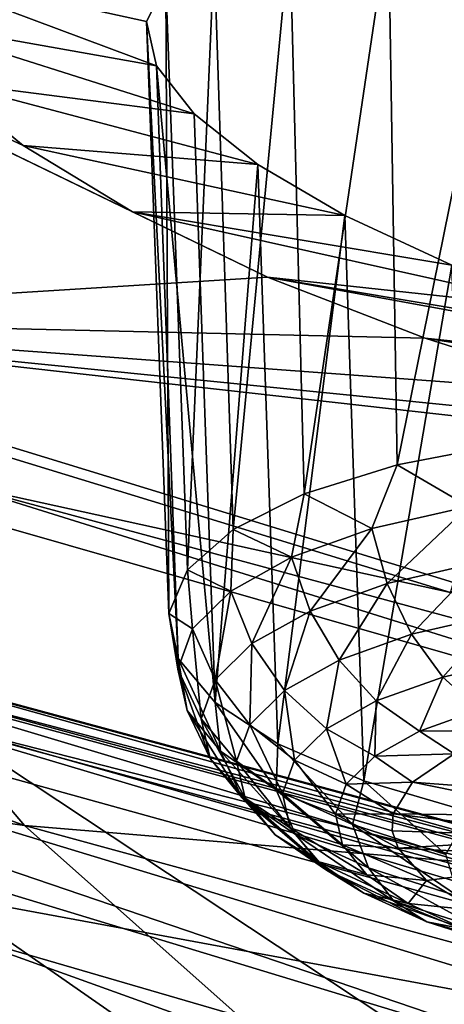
# Model space of a CAD drawing. Header units: metres. Extents: x -106 to 264, y -111 to 81.
# Tile 199 of 549: x 160.334 to 161.284, y -0.197 to 2.005. Entities that reach past the tile are written whole.
import ezdxf

# ---------------------------------------------------------------- set-up
doc = ezdxf.new("R2010")
doc.units = ezdxf.units.M
doc.layers.add('solid_20422013', color=7, linetype='CONTINUOUS')

msp = doc.modelspace()

# ---------------------------------------------------------------- linework, layer by layer
at = {"layer": 'solid_20422013'}
for points in [[(162.978104, 6.235878, 241.361649), (159.838882, 7.348314, 238.271744), (157.453278, 1.900185, 244.814987)], [(162.978104, 6.235878, 241.361649), (157.453278, 1.900185, 244.814987), (161.298187, 0.724032, 248.081879)], [(160.888275, 1.429321, 207.557251), (159.380508, 1.33516, 209.178833), (158.697235, 2.490466, 205.969849)], [(160.586105, 1.574844, 207.328201), (160.888275, 1.429321, 207.557251), (158.697235, 2.490466, 205.969849)], [(160.341553, 1.723203, 207.045975), (160.586105, 1.574844, 207.328201), (158.697235, 2.490466, 205.969849)], [(160.16748, 1.865642, 206.728012), (160.341553, 1.723203, 207.045975), (158.697235, 2.490466, 205.969849)], [(163.262802, 1.912197, 204.228104), (160.653687, 2.422155, 204.58194), (162.925415, 2.04467, 204.059387)], [(162.029205, 2.134207, 204.428406), (160.653687, 2.422155, 204.58194), (163.262802, 1.912197, 204.228104)], [(160.970596, 0.944235, 204.668488), (160.938538, 2.196621, 205.057846), (161.159668, 2.217922, 204.823273)], [(161.17865, 1.009297, 204.462784), (160.970596, 0.944235, 204.668488), (161.159668, 2.217922, 204.823273)], [(161.17865, 1.009297, 204.462784), (161.159668, 2.217922, 204.823273), (161.422867, 2.213409, 204.635071)], [(161.426971, 1.057069, 204.30188), (161.17865, 1.009297, 204.462784), (161.422867, 2.213409, 204.635071)], [(160.81189, 0.864728, 204.909988), (160.769409, 2.152104, 205.329605), (160.938538, 2.196621, 205.057846)], [(160.970596, 0.944235, 204.668488), (160.81189, 0.864728, 204.909988), (160.938538, 2.196621, 205.057846)], [(160.709473, 0.77425, 205.176743), (160.661133, 2.085666, 205.624069), (160.769409, 2.152104, 205.329605)], [(160.81189, 0.864728, 204.909988), (160.709473, 0.77425, 205.176743), (160.769409, 2.152104, 205.329605)], [(160.640182, 1.901807, 206.224991), (160.060791, 2.004089, 206.370407), (160.029953, 2.129913, 205.993942)], [(160.617889, 2.000437, 205.926743), (160.640182, 1.901807, 206.224991), (160.029953, 2.129913, 205.993942)], [(160.661133, 2.085666, 205.624069), (160.617889, 2.000437, 205.926743), (160.029953, 2.129913, 205.993942)], [(160.667816, 0.676756, 205.457077), (160.617889, 2.000437, 205.926743), (160.661133, 2.085666, 205.624069)], [(160.709473, 0.77425, 205.176743), (160.667816, 0.676756, 205.457077), (160.661133, 2.085666, 205.624069)], [(160.724258, 1.793814, 206.501495), (160.16748, 1.865642, 206.728012), (160.060791, 2.004089, 206.370407)], [(160.640182, 1.901807, 206.224991), (160.724258, 1.793814, 206.501495), (160.060791, 2.004089, 206.370407)], [(160.688736, 0.576506, 205.738754), (160.640182, 1.901807, 206.224991), (160.617889, 2.000437, 205.926743)], [(160.667816, 0.676756, 205.457077), (160.688736, 0.576506, 205.738754), (160.617889, 2.000437, 205.926743)], [(160.34491, 0.203089, 212.323273), (156.617981, 0.727937, 214.285263), (155.534393, 1.958125, 210.868286)], [(159.380508, 1.33516, 209.178833), (160.34491, 0.203089, 212.323273), (155.534393, 1.958125, 210.868286)], [(161.298187, 0.724032, 248.081879), (157.453278, 1.900185, 244.814987), (160.193008, 0.966211, 247.275589)], [(160.771332, 0.477883, 206.009476), (160.724258, 1.793814, 206.501495), (160.640182, 1.901807, 206.224991)], [(160.771332, 0.477883, 206.009476), (160.640182, 1.901807, 206.224991), (160.688736, 0.576506, 205.738754)], [(160.866699, 1.680933, 206.752182), (160.341553, 1.723203, 207.045975), (160.16748, 1.865642, 206.728012)], [(160.724258, 1.793814, 206.501495), (160.866699, 1.680933, 206.752182), (160.16748, 1.865642, 206.728012)], [(160.771332, 0.477883, 206.009476), (160.866699, 1.680933, 206.752182), (160.724258, 1.793814, 206.501495)], [(161.061646, 1.566689, 206.965561), (160.586105, 1.574844, 207.328201), (160.341553, 1.723203, 207.045975)], [(160.866699, 1.680933, 206.752182), (161.061646, 1.566689, 206.965561), (160.341553, 1.723203, 207.045975)], [(160.771332, 0.477883, 206.009476), (160.911987, 0.385195, 206.257385), (160.866699, 1.680933, 206.752182)], [(160.911987, 0.385195, 206.257385), (161.061646, 1.566689, 206.965561), (160.866699, 1.680933, 206.752182)], [(161.576523, 1.354137, 207.24733), (160.888275, 1.429321, 207.557251), (160.586105, 1.574844, 207.328201)], [(161.301331, 1.455924, 207.132858), (161.576523, 1.354137, 207.24733), (160.586105, 1.574844, 207.328201)], [(161.061646, 1.566689, 206.965561), (161.301331, 1.455924, 207.132858), (160.586105, 1.574844, 207.328201)], [(160.911987, 0.385195, 206.257385), (161.104553, 0.302495, 206.471649), (161.061646, 1.566689, 206.965561)], [(161.104553, 0.302495, 206.471649), (161.301331, 1.455924, 207.132858), (161.061646, 1.566689, 206.965561)], [(161.104553, 0.302495, 206.471649), (161.340622, 0.233396, 206.642914), (161.301331, 1.455924, 207.132858)], [(160.888275, 1.429321, 207.557251), (161.241791, 1.292201, 207.720566), (159.380508, 1.33516, 209.178833)], [(162.192535, 1.191397, 207.296478), (161.241791, 1.292201, 207.720566), (160.888275, 1.429321, 207.557251)], [(161.876221, 1.264127, 207.302826), (162.192535, 1.191397, 207.296478), (160.888275, 1.429321, 207.557251)], [(161.576523, 1.354137, 207.24733), (161.876221, 1.264127, 207.302826), (160.888275, 1.429321, 207.557251)], [(164.097366, -0.108563, 210.218918), (160.34491, 0.203089, 212.323273), (159.380508, 1.33516, 209.178833)], [(162.446228, 0.991016, 207.757553), (164.097366, -0.108563, 210.218918), (159.380508, 1.33516, 209.178833)], [(162.03717, 1.068117, 207.823456), (162.446228, 0.991016, 207.757553), (159.380508, 1.33516, 209.178833)], [(161.628952, 1.169789, 207.812393), (162.03717, 1.068117, 207.823456), (159.380508, 1.33516, 209.178833)], [(161.241791, 1.292201, 207.720566), (161.628952, 1.169789, 207.812393), (159.380508, 1.33516, 209.178833)], [(163.501053, 0.938838, 207.130951), (161.628952, 1.169789, 207.812393), (161.241791, 1.292201, 207.720566)], [(162.510818, 1.137715, 207.223892), (163.501053, 0.938838, 207.130951), (161.241791, 1.292201, 207.720566)], [(162.192535, 1.191397, 207.296478), (162.510818, 1.137715, 207.223892), (161.241791, 1.292201, 207.720566)], [(158.881439, 1.276132, 246.224945), (159.427658, 0.182614, 246.357559), (161.401367, -0.390955, 247.950714)], [(162.708328, 0.180919, 249.267014), (158.881439, 1.276132, 246.224945), (161.401367, -0.390955, 247.950714)], [(160.193008, 0.966211, 247.275589), (158.881439, 1.276132, 246.224945), (162.708328, 0.180919, 249.267014)], [(161.338882, 0.916416, 204.334656), (161.17865, 1.009297, 204.462784), (161.426971, 1.057069, 204.30188)], [(161.12178, 0.866668, 204.497925), (160.970596, 0.944235, 204.668488), (161.17865, 1.009297, 204.462784)], [(161.338882, 0.916416, 204.334656), (161.12178, 0.866668, 204.497925), (161.17865, 1.009297, 204.462784)], [(164.186493, -0.111231, 250.268295), (160.193008, 0.966211, 247.275589), (162.708328, 0.180919, 249.267014)], [(161.298187, 0.724032, 248.081879), (160.193008, 0.966211, 247.275589), (164.186493, -0.111231, 250.268295)], [(160.942093, 0.802684, 204.697632), (160.81189, 0.864728, 204.909988), (160.970596, 0.944235, 204.668488)], [(161.12178, 0.866668, 204.497925), (160.942093, 0.802684, 204.697632), (160.970596, 0.944235, 204.668488)], [(157.910156, 0.92009, 244.309143), (157.909668, 0.779121, 244.257889), (161.752136, -0.387491, 247.498276)], [(161.752625, -0.246499, 247.549469), (157.910156, 0.92009, 244.309143), (161.752136, -0.387491, 247.498276)], [(159.427658, 0.182614, 246.357559), (157.910156, 0.92009, 244.309143), (161.752625, -0.246499, 247.549469)], [(161.156479, 0.743701, 204.497314), (161.12178, 0.866668, 204.497925), (161.338882, 0.916416, 204.334656)], [(161.36496, 0.791475, 204.34053), (161.156479, 0.743701, 204.497314), (161.338882, 0.916416, 204.334656)], [(160.806732, 0.726923, 204.926117), (160.709473, 0.77425, 205.176743), (160.81189, 0.864728, 204.909988)], [(160.942093, 0.802684, 204.697632), (160.806732, 0.726923, 204.926117), (160.81189, 0.864728, 204.909988)], [(160.983917, 0.682256, 204.689102), (160.942093, 0.802684, 204.697632), (161.12178, 0.866668, 204.497925)], [(161.156479, 0.743701, 204.497314), (160.983917, 0.682256, 204.689102), (161.12178, 0.866668, 204.497925)], [(158.770874, 0.821129, 246.846436), (158.821854, -0.676808, 248.767548), (160.860275, -1.240199, 250.342102)], [(162.627045, -0.268029, 249.871689), (158.770874, 0.821129, 246.846436), (160.860275, -1.240199, 250.342102)], [(159.751297, 0.5923, 247.553482), (158.770874, 0.821129, 246.846436), (162.627045, -0.268029, 249.871689)], [(160.853928, 0.609502, 204.908524), (160.806732, 0.726923, 204.926117), (160.942093, 0.802684, 204.697632)], [(160.983917, 0.682256, 204.689102), (160.853928, 0.609502, 204.908524), (160.942093, 0.802684, 204.697632)], [(157.909668, 0.779121, 244.257889), (158.964005, 0.092695, 246.164505), (160.929596, -0.487347, 247.775635)], [(157.909668, 0.779121, 244.257889), (160.929596, -0.487347, 247.775635), (162.958237, -1.036639, 249.301361)], [(157.909668, 0.779121, 244.257889), (162.958237, -1.036639, 249.301361), (161.752136, -0.387491, 247.498276)], [(160.720901, 0.642296, 205.174591), (160.667816, 0.676756, 205.457077), (160.709473, 0.77425, 205.176743)], [(160.806732, 0.726923, 204.926117), (160.720901, 0.642296, 205.174591), (160.709473, 0.77425, 205.176743)], [(161.210648, 0.630445, 204.521057), (161.156479, 0.743701, 204.497314), (161.36496, 0.791475, 204.34053)], [(161.406311, 0.675281, 204.373901), (161.210648, 0.630445, 204.521057), (161.36496, 0.791475, 204.34053)], [(161.583771, -0.89791, 215.381424), (157.99765, -0.467756, 217.60643), (156.617981, 0.727937, 214.285263)], [(160.34491, 0.203089, 212.323273), (161.583771, -0.89791, 215.381424), (156.617981, 0.727937, 214.285263)], [(160.7715, 0.528234, 205.147141), (160.720901, 0.642296, 205.174591), (160.806732, 0.726923, 204.926117)], [(160.853928, 0.609502, 204.908524), (160.7715, 0.528234, 205.147141), (160.806732, 0.726923, 204.926117)], [(161.048706, 0.572779, 204.70105), (160.983917, 0.682256, 204.689102), (161.156479, 0.743701, 204.497314)], [(161.210648, 0.630445, 204.521057), (161.048706, 0.572779, 204.70105), (161.156479, 0.743701, 204.497314)], [(160.708984, 0.459671, 205.692902), (160.688736, 0.576506, 205.738754), (160.667816, 0.676756, 205.457077)], [(160.687897, 0.552057, 205.433502), (160.708984, 0.459671, 205.692902), (160.667816, 0.676756, 205.457077)], [(160.720901, 0.642296, 205.174591), (160.687897, 0.552057, 205.433502), (160.667816, 0.676756, 205.457077)], [(160.926712, 0.504499, 204.906967), (160.853928, 0.609502, 204.908524), (160.983917, 0.682256, 204.689102)], [(161.048706, 0.572779, 204.70105), (160.926712, 0.504499, 204.906967), (160.983917, 0.682256, 204.689102)], [(161.280762, 0.534296, 204.567566), (161.210648, 0.630445, 204.521057), (161.406311, 0.675281, 204.373901)], [(161.460236, 0.575422, 204.432587), (161.280762, 0.534296, 204.567566), (161.406311, 0.675281, 204.373901)], [(160.739807, 0.441575, 205.395767), (160.687897, 0.552057, 205.433502), (160.720901, 0.642296, 205.174591)], [(160.7715, 0.528234, 205.147141), (160.739807, 0.441575, 205.395767), (160.720901, 0.642296, 205.174591)], [(161.132217, 0.481401, 204.732666), (161.048706, 0.572779, 204.70105), (161.210648, 0.630445, 204.521057)], [(161.280762, 0.534296, 204.567566), (161.132217, 0.481401, 204.732666), (161.210648, 0.630445, 204.521057)], [(159.815964, 0.609897, 247.480804), (159.751297, 0.5923, 247.553482), (163.786453, -0.499108, 250.584976)], [(163.844635, -0.479757, 250.507446), (159.815964, 0.609897, 247.480804), (163.786453, -0.499108, 250.584976)], [(159.875397, 0.595745, 247.403107), (159.815964, 0.609897, 247.480804), (163.844635, -0.479757, 250.507446)], [(163.898117, -0.492298, 250.425262), (159.875397, 0.595745, 247.403107), (163.844635, -0.479757, 250.507446)], [(159.923157, 0.551379, 247.328796), (159.875397, 0.595745, 247.403107), (163.898117, -0.492298, 250.425262)], [(160.84935, 0.428229, 205.130905), (160.7715, 0.528234, 205.147141), (160.853928, 0.609502, 204.908524)], [(160.926712, 0.504499, 204.906967), (160.84935, 0.428229, 205.130905), (160.853928, 0.609502, 204.908524)], [(163.786453, -0.499108, 250.584976), (159.751297, 0.5923, 247.553482), (162.627045, -0.268029, 249.871689)], [(160.78334, 0.368691, 205.942825), (160.771332, 0.477883, 206.009476), (160.688736, 0.576506, 205.738754)], [(160.708984, 0.459671, 205.692902), (160.78334, 0.368691, 205.942825), (160.688736, 0.576506, 205.738754)], [(161.020325, 0.418771, 204.921555), (160.926712, 0.504499, 204.906967), (161.048706, 0.572779, 204.70105)], [(161.132217, 0.481401, 204.732666), (161.020325, 0.418771, 204.921555), (161.048706, 0.572779, 204.70105)], [(161.362244, 0.461531, 204.633835), (161.280762, 0.534296, 204.567566), (161.460236, 0.575422, 204.432587)], [(160.929596, -0.487347, 247.775635), (158.964005, 0.092695, 246.164505), (159.434265, 0.552262, 246.782166)], [(163.427231, -0.553251, 249.852844), (159.434265, 0.552262, 246.782166), (159.954041, 0.481617, 247.26593)], [(160.929596, -0.487347, 247.775635), (159.434265, 0.552262, 246.782166), (163.427231, -0.553251, 249.852844)], [(163.941071, -0.535369, 250.347351), (159.923157, 0.551379, 247.328796), (163.898117, -0.492298, 250.425262)], [(159.954041, 0.481617, 247.26593), (159.923157, 0.551379, 247.328796), (163.941071, -0.535369, 250.347351)], [(160.687897, 0.552057, 205.433502), (160.760056, 0.352856, 205.644882), (160.708984, 0.459671, 205.692902)], [(160.739807, 0.441575, 205.395767), (160.760056, 0.352856, 205.644882), (160.687897, 0.552057, 205.433502)], [(161.229019, 0.414089, 204.781921), (161.132217, 0.481401, 204.732666), (161.280762, 0.534296, 204.567566)], [(161.362244, 0.461531, 204.633835), (161.229019, 0.414089, 204.781921), (161.280762, 0.534296, 204.567566)], [(160.819611, 0.3469, 205.364243), (160.739807, 0.441575, 205.395767), (160.7715, 0.528234, 205.147141)], [(160.84935, 0.428229, 205.130905), (160.819611, 0.3469, 205.364243), (160.7715, 0.528234, 205.147141)], [(160.949371, 0.348812, 205.126953), (160.84935, 0.428229, 205.130905), (160.926712, 0.504499, 204.906967)], [(161.020325, 0.418771, 204.921555), (160.949371, 0.348812, 205.126953), (160.926712, 0.504499, 204.906967)], [(163.968857, -0.604294, 250.282166), (159.954041, 0.481617, 247.26593), (163.941071, -0.535369, 250.347351)], [(163.427231, -0.553251, 249.852844), (159.954041, 0.481617, 247.26593), (163.968857, -0.604294, 250.282166)], [(160.908142, 0.282611, 206.17366), (160.911987, 0.385195, 206.257385), (160.771332, 0.477883, 206.009476)], [(160.78334, 0.368691, 205.942825), (160.908142, 0.282611, 206.17366), (160.771332, 0.477883, 206.009476)], [(161.128647, 0.357916, 204.951324), (161.020325, 0.418771, 204.921555), (161.132217, 0.481401, 204.732666)], [(161.229019, 0.414089, 204.781921), (161.128647, 0.357916, 204.951324), (161.132217, 0.481401, 204.732666)], [(160.831467, 0.265486, 205.884872), (160.78334, 0.368691, 205.942825), (160.708984, 0.459671, 205.692902)], [(160.760056, 0.352856, 205.644882), (160.831467, 0.265486, 205.884872), (160.708984, 0.459671, 205.692902)], [(160.739807, 0.441575, 205.395767), (160.838608, 0.263637, 205.598038), (160.760056, 0.352856, 205.644882)], [(160.819611, 0.3469, 205.364243), (160.838608, 0.263637, 205.598038), (160.739807, 0.441575, 205.395767)], [(161.445099, 0.415611, 204.71965), (161.229019, 0.414089, 204.781921), (161.362244, 0.461531, 204.633835)], [(160.922073, 0.274212, 205.341003), (160.819611, 0.3469, 205.364243), (160.84935, 0.428229, 205.130905)], [(160.949371, 0.348812, 205.126953), (160.922073, 0.274212, 205.341003), (160.84935, 0.428229, 205.130905)], [(161.065002, 0.295169, 205.135559), (160.949371, 0.348812, 205.126953), (161.020325, 0.418771, 204.921555)], [(161.128647, 0.357916, 204.951324), (161.065002, 0.295169, 205.135559), (161.020325, 0.418771, 204.921555)], [(161.306671, 0.363032, 204.882813), (161.128647, 0.357916, 204.951324), (161.229019, 0.414089, 204.781921)], [(161.445099, 0.415611, 204.71965), (161.306671, 0.363032, 204.882813), (161.229019, 0.414089, 204.781921)], [(160.908142, 0.282611, 206.17366), (161.078552, 0.204741, 206.376541), (160.911987, 0.385195, 206.257385)], [(161.078552, 0.204741, 206.376541), (161.104553, 0.302495, 206.471649), (160.911987, 0.385195, 206.257385)], [(160.905624, 0.18164, 205.823273), (160.831467, 0.265486, 205.884872), (160.760056, 0.352856, 205.644882)], [(160.838608, 0.263637, 205.598038), (160.905624, 0.18164, 205.823273), (160.760056, 0.352856, 205.644882)], [(160.951309, 0.182823, 206.106552), (160.908142, 0.282611, 206.17366), (160.78334, 0.368691, 205.942825)], [(160.831467, 0.265486, 205.884872), (160.951309, 0.182823, 206.106552), (160.78334, 0.368691, 205.942825)], [(161.213058, 0.299646, 205.071945), (161.065002, 0.295169, 205.135559), (161.128647, 0.357916, 204.951324)], [(161.306671, 0.363032, 204.882813), (161.213058, 0.299646, 205.071945), (161.128647, 0.357916, 204.951324)], [(161.623383, 0.268683, 205.161041), (161.213058, 0.299646, 205.071945), (161.306671, 0.363032, 204.882813)], [(160.819611, 0.3469, 205.364243), (160.939499, 0.197839, 205.555435), (160.838608, 0.263637, 205.598038)], [(160.922073, 0.274212, 205.341003), (160.939499, 0.197839, 205.555435), (160.819611, 0.3469, 205.364243)], [(161.040527, 0.228259, 205.32753), (160.922073, 0.274212, 205.341003), (160.949371, 0.348812, 205.126953)], [(161.065002, 0.295169, 205.135559), (161.040527, 0.228259, 205.32753), (160.949371, 0.348812, 205.126953)], [(161.169678, 0.22911, 205.276138), (161.040527, 0.228259, 205.32753), (161.065002, 0.295169, 205.135559)], [(161.213058, 0.299646, 205.071945), (161.169678, 0.22911, 205.276138), (161.065002, 0.295169, 205.135559)], [(161.078552, 0.204741, 206.376541), (161.288055, 0.138073, 206.543671), (161.104553, 0.302495, 206.471649)], [(161.288055, 0.138073, 206.543671), (161.340622, 0.233396, 206.642914), (161.104553, 0.302495, 206.471649)], [(161.587677, 0.223964, 205.291351), (161.169678, 0.22911, 205.276138), (161.213058, 0.299646, 205.071945)], [(161.623383, 0.268683, 205.161041), (161.587677, 0.223964, 205.291351), (161.213058, 0.299646, 205.071945)], [(161.018097, 0.104061, 206.031311), (160.951309, 0.182823, 206.106552), (160.831467, 0.265486, 205.884872)], [(160.905624, 0.18164, 205.823273), (161.018097, 0.104061, 206.031311), (160.831467, 0.265486, 205.884872)], [(161.11496, 0.108043, 206.301376), (161.078552, 0.204741, 206.376541), (160.908142, 0.282611, 206.17366)], [(160.951309, 0.182823, 206.106552), (161.11496, 0.108043, 206.301376), (160.908142, 0.282611, 206.17366)], [(160.922073, 0.274212, 205.341003), (161.056168, 0.159759, 205.519867), (160.939499, 0.197839, 205.555435)], [(161.040527, 0.228259, 205.32753), (161.056168, 0.159759, 205.519867), (160.922073, 0.274212, 205.341003)], [(161.000977, 0.122627, 205.762039), (160.905624, 0.18164, 205.823273), (160.838608, 0.263637, 205.598038)], [(160.939499, 0.197839, 205.555435), (161.000977, 0.122627, 205.762039), (160.838608, 0.263637, 205.598038)], [(161.169678, 0.22911, 205.276138), (161.167969, 0.190613, 205.385315), (161.040527, 0.228259, 205.32753)], [(161.040527, 0.228259, 205.32753), (161.180832, 0.151877, 205.493668), (161.056168, 0.159759, 205.519867)], [(161.167969, 0.190613, 205.385315), (161.180832, 0.151877, 205.493668), (161.040527, 0.228259, 205.32753)], [(161.592194, 0.176447, 205.425415), (161.167969, 0.190613, 205.385315), (161.169678, 0.22911, 205.276138)], [(161.587677, 0.223964, 205.291351), (161.592194, 0.176447, 205.425415), (161.169678, 0.22911, 205.276138)], [(165.182709, -1.118669, 213.024597), (161.583771, -0.89791, 215.381424), (160.34491, 0.203089, 212.323273)], [(164.097366, -0.108563, 210.218918), (165.182709, -1.118669, 213.024597), (160.34491, 0.203089, 212.323273)], [(161.316147, 0.04402, 206.461884), (161.288055, 0.138073, 206.543671), (161.078552, 0.204741, 206.376541)], [(161.11496, 0.108043, 206.301376), (161.316147, 0.04402, 206.461884), (161.078552, 0.204741, 206.376541)], [(161.401367, -0.390955, 247.950714), (159.427658, 0.182614, 246.357559), (161.752625, -0.246499, 247.549469)], [(161.104141, 0.051467, 205.952866), (161.018097, 0.104061, 206.031311), (160.905624, 0.18164, 205.823273)], [(161.000977, 0.122627, 205.762039), (161.104141, 0.051467, 205.952866), (160.905624, 0.18164, 205.823273)], [(161.111298, 0.092301, 205.70517), (161.000977, 0.122627, 205.762039), (160.939499, 0.197839, 205.555435)], [(161.056168, 0.159759, 205.519867), (161.111298, 0.092301, 205.70517), (160.939499, 0.197839, 205.555435)], [(161.171692, 0.03388, 206.214172), (161.11496, 0.108043, 206.301376), (160.951309, 0.182823, 206.106552)], [(161.018097, 0.104061, 206.031311), (161.171692, 0.03388, 206.214172), (160.951309, 0.182823, 206.106552)], [(161.592194, 0.176447, 205.425415), (161.180832, 0.151877, 205.493668), (161.167969, 0.190613, 205.385315)], [(161.636597, 0.129981, 205.552399), (161.180832, 0.151877, 205.493668), (161.592194, 0.176447, 205.425415)], [(161.244873, 0.07959, 205.691727), (161.111298, 0.092301, 205.70517), (161.056168, 0.159759, 205.519867)], [(161.180832, 0.151877, 205.493668), (161.244873, 0.07959, 205.691727), (161.056168, 0.159759, 205.519867)], [(161.636597, 0.129981, 205.552399), (161.244873, 0.07959, 205.691727), (161.180832, 0.151877, 205.493668)], [(161.203827, 0.028477, 205.876328), (161.104141, 0.051467, 205.952866), (161.000977, 0.122627, 205.762039)], [(161.111298, 0.092301, 205.70517), (161.203827, 0.028477, 205.876328), (161.000977, 0.122627, 205.762039)], [(161.636597, 0.129981, 205.552399), (161.357285, 0.012846, 205.869095), (161.244873, 0.07959, 205.691727)], [(161.245026, -0.012907, 206.12059), (161.171692, 0.03388, 206.214172), (161.018097, 0.104061, 206.031311)], [(161.104141, 0.051467, 205.952866), (161.245026, -0.012907, 206.12059), (161.018097, 0.104061, 206.031311)], [(161.244873, 0.07959, 205.691727), (161.203827, 0.028477, 205.876328), (161.111298, 0.092301, 205.70517)], [(161.360504, -0.026206, 206.364792), (161.316147, 0.04402, 206.461884), (161.11496, 0.108043, 206.301376)], [(161.171692, 0.03388, 206.214172), (161.360504, -0.026206, 206.364792), (161.11496, 0.108043, 206.301376)], [(161.244873, 0.07959, 205.691727), (161.357285, 0.012846, 205.869095), (161.203827, 0.028477, 205.876328)], [(161.330185, -0.029261, 206.026749), (161.245026, -0.012907, 206.12059), (161.104141, 0.051467, 205.952866)], [(161.203827, 0.028477, 205.876328), (161.330185, -0.029261, 206.026749), (161.104141, 0.051467, 205.952866)], [(161.418213, -0.06802, 206.258743), (161.360504, -0.026206, 206.364792), (161.171692, 0.03388, 206.214172)], [(161.245026, -0.012907, 206.12059), (161.418213, -0.06802, 206.258743), (161.171692, 0.03388, 206.214172)], [(161.357285, 0.012846, 205.869095), (161.330185, -0.029261, 206.026749), (161.203827, 0.028477, 205.876328)], [(161.485535, -0.078693, 206.150665), (161.418213, -0.06802, 206.258743), (161.245026, -0.012907, 206.12059)], [(161.330185, -0.029261, 206.026749), (161.485535, -0.078693, 206.150665), (161.245026, -0.012907, 206.12059)]]:
    msp.add_3dface(points, dxfattribs=at)

doc.saveas('drawing.dxf')
